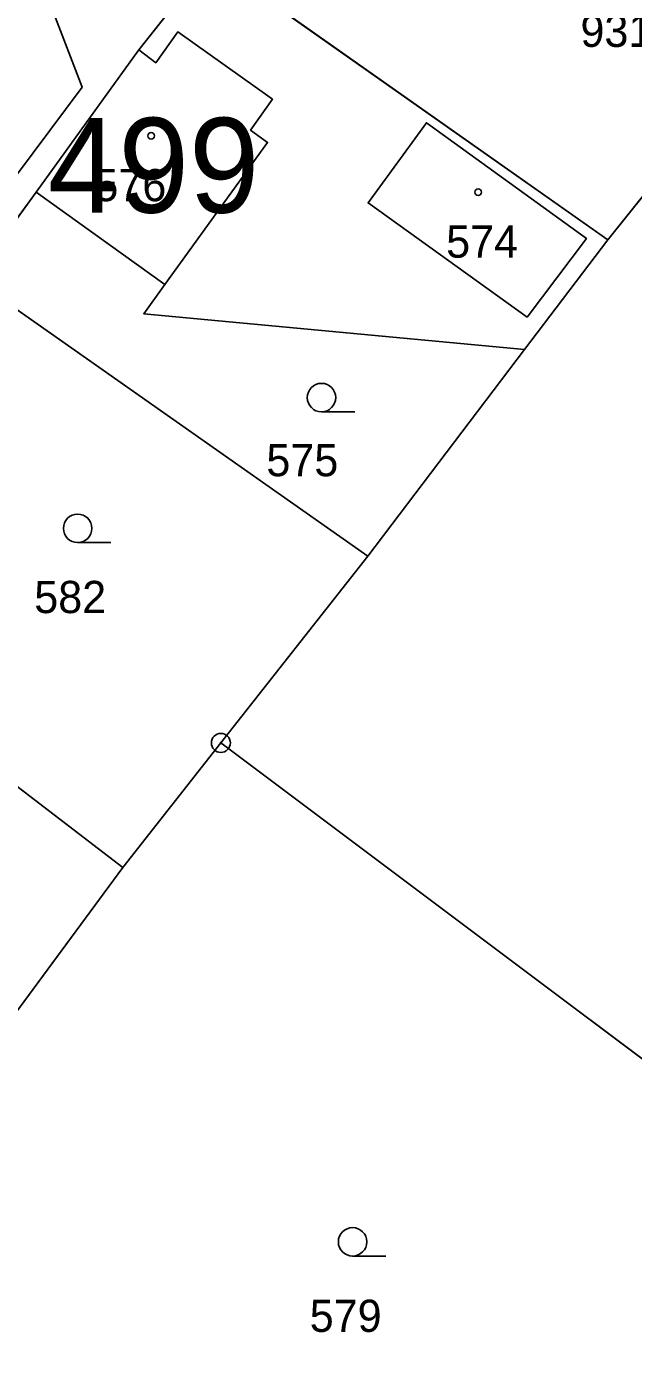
# Model space of a CAD drawing. Extents: x -689422 to -685210, y -987725 to -982160.
# Drawn here: x -687490.1 to -687458.1, y -985466.3 to -985395.8 of the extents above; entities that cross this region are included whole.
import ezdxf

# ---------------------------------------------------------------- set-up
doc = ezdxf.new("R2010")
doc.units = 0
for name, color, linetype in [('KN_Budovy', 7, 'Continuous'), ('KN_Budovy_cisla_domovni', 7, 'Continuous'), ('KN_Hranice_parcel', 7, 'Continuous'), ('KN_Hranice_parcel_vnitrni_kresba', 7, 'Continuous'), ('KN_Parcelni cisla', 7, 'Continuous'), ('KN_Polygon parcely', 7, 'Continuous'), ('KN_POZEMKY_OSTATNI PLOCHA', 7, 'Continuous'), ('KN_POZEMKY_ZAHRADA', 7, 'Continuous'), ('KN_POZEMKY_ZASTAVENA PLOCHA', 7, 'Continuous'), ('KN_VYUZITI_17_ostatni plocha_ostatni komunikace', 7, 'Continuous'), ('KN_Věcná břemena k části', 7, 'Continuous'), ('KN_Značky bodu BP', 7, 'Continuous'), ('KN_Značky budov', 7, 'Continuous'), ('KN_Značky kultur', 7, 'Continuous')]:
    doc.layers.add(name, color=color, linetype=linetype)

msp = doc.modelspace()

# ---------------------------------------------------------------- linework, layer by layer
at = {"layer": 'KN_Budovy'}
for points in [[(-687489.61, -985404.48), (-687482.82, -985409.35), (-687477.41, -985401.86), (-687478.3, -985401.21), (-687477.14, -985399.58), (-687482.14, -985396.03), (-687483.3, -985397.66), (-687484.2, -985396.98)], [(-687460.59, -985406.93), (-687469.03, -985400.82), (-687472.11, -985405.05), (-687463.72, -985411.07)]]:
    msp.add_lwpolyline(points, close=True, dxfattribs=at)
at = {"layer": 'KN_Hranice_parcel'}
for p, q in [((-687459.47, -985406.99), (-687480.43, -985392.22)), ((-687455.52, -985402.07), (-687459.47, -985406.99)), ((-687489.61, -985404.48), (-687492.95, -985409.05)), ((-687482.82, -985409.35), (-687489.61, -985404.48)), ((-687463.86, -985412.78), (-687459.47, -985406.99)), ((-687492.95, -985409.05), (-687472.12, -985423.68)), ((-687472.12, -985423.68), (-687463.86, -985412.78)), ((-687472.12, -985423.68), (-687479.87, -985433.54)), ((-687485.04, -985440.11), (-687493.65, -985433.52)), ((-687479.87, -985433.54), (-687485.04, -985440.11)), ((-687441.01, -985462.69), (-687479.87, -985433.54)), ((-687500.22, -985460.7), (-687485.04, -985440.11))]:
    msp.add_line(p, q, dxfattribs=at)
for points in [[(-687480.43, -985392.22), (-687484.2, -985396.98), (-687489.61, -985404.48)], [(-687472.11, -985405.05), (-687469.03, -985400.82), (-687460.59, -985406.93), (-687463.72, -985411.07), (-687472.11, -985405.05)], [(-687463.86, -985412.78), (-687483.94, -985410.9), (-687482.82, -985409.35)]]:
    msp.add_lwpolyline(points, dxfattribs=at)
at = {"layer": 'KN_Hranice_parcel_vnitrni_kresba'}
for p, q in [((-687482.14, -985396.03), (-687483.3, -985397.66)), ((-687477.14, -985399.58), (-687482.14, -985396.03)), ((-687483.3, -985397.66), (-687484.2, -985396.98)), ((-687478.3, -985401.21), (-687477.14, -985399.58)), ((-687477.41, -985401.86), (-687478.3, -985401.21)), ((-687482.82, -985409.35), (-687477.41, -985401.86))]:
    msp.add_line(p, q, dxfattribs=at)
at = {"layer": 'KN_Polygon parcely'}
for points in [[(-687464.66, -985385.41), (-687463.39, -985386.3), (-687467.91, -985392.52), (-687476.45, -985386.35), (-687480.43, -985392.22), (-687459.47, -985406.99), (-687455.52, -985402.07), (-687446.58, -985390.53), (-687468.26, -985375.14), (-687471.91, -985380.08), (-687470.64, -985381.04), (-687469.95, -985380.12), (-687463.97, -985384.43)], [(-687463.86, -985412.78), (-687459.47, -985406.99), (-687480.43, -985392.22), (-687484.2, -985396.98), (-687489.61, -985404.48), (-687482.82, -985409.35), (-687483.94, -985410.9)], [(-687472.11, -985405.05), (-687469.03, -985400.82), (-687460.59, -985406.93), (-687463.72, -985411.07)], [(-687472.11, -985405.05), (-687463.72, -985411.07), (-687460.59, -985406.93), (-687469.03, -985400.82)], [(-687431.22, -985423.37), (-687436.47, -985418.55), (-687441.8, -985413.94), (-687455.52, -985402.07), (-687459.47, -985406.99), (-687463.86, -985412.78), (-687472.12, -985423.68), (-687479.87, -985433.54), (-687441.01, -985462.69), (-687436.74, -985457.25), (-687419.04, -985434.58)], [(-687489.61, -985404.48), (-687492.95, -985409.05), (-687472.12, -985423.68), (-687463.86, -985412.78), (-687483.94, -985410.9), (-687482.82, -985409.35)], [(-687493.65, -985433.52), (-687485.04, -985440.11), (-687479.87, -985433.54), (-687472.12, -985423.68), (-687492.95, -985409.05), (-687501.51, -985421.95), (-687493.33, -985427.85), (-687495.43, -985430.77), (-687503.24, -985425.15), (-687503.4, -985425.38), (-687503.75, -985425.14), (-687504.13, -985425.51)], [(-687500.22, -985460.7), (-687485.04, -985440.11), (-687493.65, -985433.52), (-687508.57, -985455.43)], [(-687485.04, -985440.11), (-687500.22, -985460.7), (-687481.09, -985476.44), (-687466.58, -985491.4), (-687459.79, -985486.64), (-687441.01, -985462.69), (-687479.87, -985433.54)]]:
    msp.add_lwpolyline(points, close=True, dxfattribs=at)
msp.add_lwpolyline([(-687559.33, -985523.23), (-687542.96, -985497.58), (-687538.61, -985489.55), (-687535.54, -985493.92), (-687531.78, -985487.72), (-687525.44, -985475.19), (-687517.53, -985453.69), (-687517.3, -985453.33), (-687517.19, -985449.99), (-687515.9, -985447.02), (-687509.66, -985435.5), (-687508.18, -985432.72), (-687508.01, -985432.4), (-687504.13, -985425.51), (-687503.75, -985425.14), (-687501.51, -985421.95), (-687492.95, -985409.05), (-687489.61, -985404.48), (-687484.2, -985396.98), (-687480.43, -985392.22)], dxfattribs=at)
at = {"layer": 'KN_POZEMKY_OSTATNI PLOCHA'}
for p, q in [((-687480.43, -985392.22), (-687484.2, -985396.98)), ((-687484.2, -985396.98), (-687489.61, -985404.48)), ((-687489.61, -985404.48), (-687492.95, -985409.05))]:
    msp.add_line(p, q, dxfattribs=at)
at = {"layer": 'KN_POZEMKY_ZAHRADA'}
for p, q in [((-687459.47, -985406.99), (-687480.43, -985392.22)), ((-687459.47, -985406.99), (-687455.52, -985402.07)), ((-687455.52, -985402.07), (-687459.47, -985406.99)), ((-687492.95, -985409.05), (-687489.61, -985404.48)), ((-687489.61, -985404.48), (-687482.82, -985409.35)), ((-687463.86, -985412.78), (-687459.47, -985406.99)), ((-687492.95, -985409.05), (-687472.12, -985423.68)), ((-687472.12, -985423.68), (-687492.95, -985409.05)), ((-687482.82, -985409.35), (-687483.94, -985410.9)), ((-687483.94, -985410.9), (-687463.86, -985412.78)), ((-687472.12, -985423.68), (-687463.86, -985412.78)), ((-687463.86, -985412.78), (-687472.12, -985423.68)), ((-687479.87, -985433.54), (-687472.12, -985423.68)), ((-687472.12, -985423.68), (-687479.87, -985433.54)), ((-687493.65, -985433.52), (-687485.04, -985440.11)), ((-687485.04, -985440.11), (-687493.65, -985433.52)), ((-687479.87, -985433.54), (-687485.04, -985440.11)), ((-687485.04, -985440.11), (-687479.87, -985433.54)), ((-687441.01, -985462.69), (-687479.87, -985433.54)), ((-687479.87, -985433.54), (-687441.01, -985462.69)), ((-687485.04, -985440.11), (-687500.22, -985460.7)), ((-687500.22, -985460.7), (-687485.04, -985440.11))]:
    msp.add_line(p, q, dxfattribs=at)
at = {"layer": 'KN_POZEMKY_ZASTAVENA PLOCHA'}
for p, q in [((-687484.2, -985396.98), (-687480.43, -985392.22)), ((-687480.43, -985392.22), (-687459.47, -985406.99)), ((-687489.61, -985404.48), (-687484.2, -985396.98)), ((-687469.03, -985400.82), (-687472.11, -985405.05)), ((-687472.11, -985405.05), (-687469.03, -985400.82)), ((-687460.59, -985406.93), (-687469.03, -985400.82)), ((-687469.03, -985400.82), (-687460.59, -985406.93)), ((-687482.82, -985409.35), (-687489.61, -985404.48)), ((-687472.11, -985405.05), (-687463.72, -985411.07)), ((-687463.72, -985411.07), (-687472.11, -985405.05)), ((-687463.72, -985411.07), (-687460.59, -985406.93)), ((-687460.59, -985406.93), (-687463.72, -985411.07)), ((-687459.47, -985406.99), (-687463.86, -985412.78)), ((-687483.94, -985410.9), (-687482.82, -985409.35)), ((-687463.86, -985412.78), (-687483.94, -985410.9))]:
    msp.add_line(p, q, dxfattribs=at)
at = {"layer": 'KN_VYUZITI_17_ostatni plocha_ostatni komunikace'}
for p, q in [((-687480.43, -985392.22), (-687484.2, -985396.98)), ((-687484.2, -985396.98), (-687489.61, -985404.48)), ((-687489.61, -985404.48), (-687492.95, -985409.05))]:
    msp.add_line(p, q, dxfattribs=at)
at = {"layer": 'KN_Věcná břemena k části'}
msp.add_lwpolyline([(-687546.76, -985498.56), (-687541.44, -985489.65), (-687539.69, -985491.55), (-687538.61, -985489.55), (-687535.54, -985493.92), (-687534.5, -985492.21), (-687539.14, -985487.45), (-687537.51, -985485.76), (-687530.65, -985473.42), (-687524.65, -985456.17), (-687521.65, -985448.43), (-687518.34, -985439.52), (-687512.6, -985437.83), (-687498.31, -985413.83), (-687487.19, -985398.95), (-687490.12, -985391.3)], dxfattribs=at)
at = {"layer": 'KN_Značky bodu BP'}
for radius in [0.5, 0.0303]:
    msp.add_circle((-687479.87, -985433.54), radius, dxfattribs=at)
at = {"layer": 'KN_Značky budov'}
for centre in [(-687483.547, -985401.509), (-687466.297, -985404.489)]:
    msp.add_circle(centre, 0.175, dxfattribs=at)
at = {"layer": 'KN_Značky kultur'}
for p, q in [((-687474.563, -985416.07), (-687472.813, -985416.07)), ((-687487.423, -985422.97), (-687485.673, -985422.97)), ((-687472.923, -985460.61), (-687471.173, -985460.61))]:
    msp.add_line(p, q, dxfattribs=at)
for centre in [(-687474.563, -985415.32), (-687487.423, -985422.22), (-687472.923, -985459.86)]:
    msp.add_circle(centre, 0.75, dxfattribs=at)

# ---------------------------------------------------------------- texts
at = {"layer": 'KN_Budovy_cisla_domovni'}
msp.add_text('499', height=5, dxfattribs=at).set_placement((-687488.989, -985405.564))
at = {"layer": 'KN_Parcelni cisla'}
for s, p in [('931', (-687460.91, -985396.82)), ('576', (-687486.54, -985404.96)), ('574', (-687467.99, -985407.94)), ('575', (-687477.47, -985419.47)), ('582', (-687489.71, -985426.69)), ('579', (-687475.185, -985464.61))]:
    msp.add_text(s, height=1.7, dxfattribs=at).set_placement(p)

doc.saveas('drawing.dxf')
